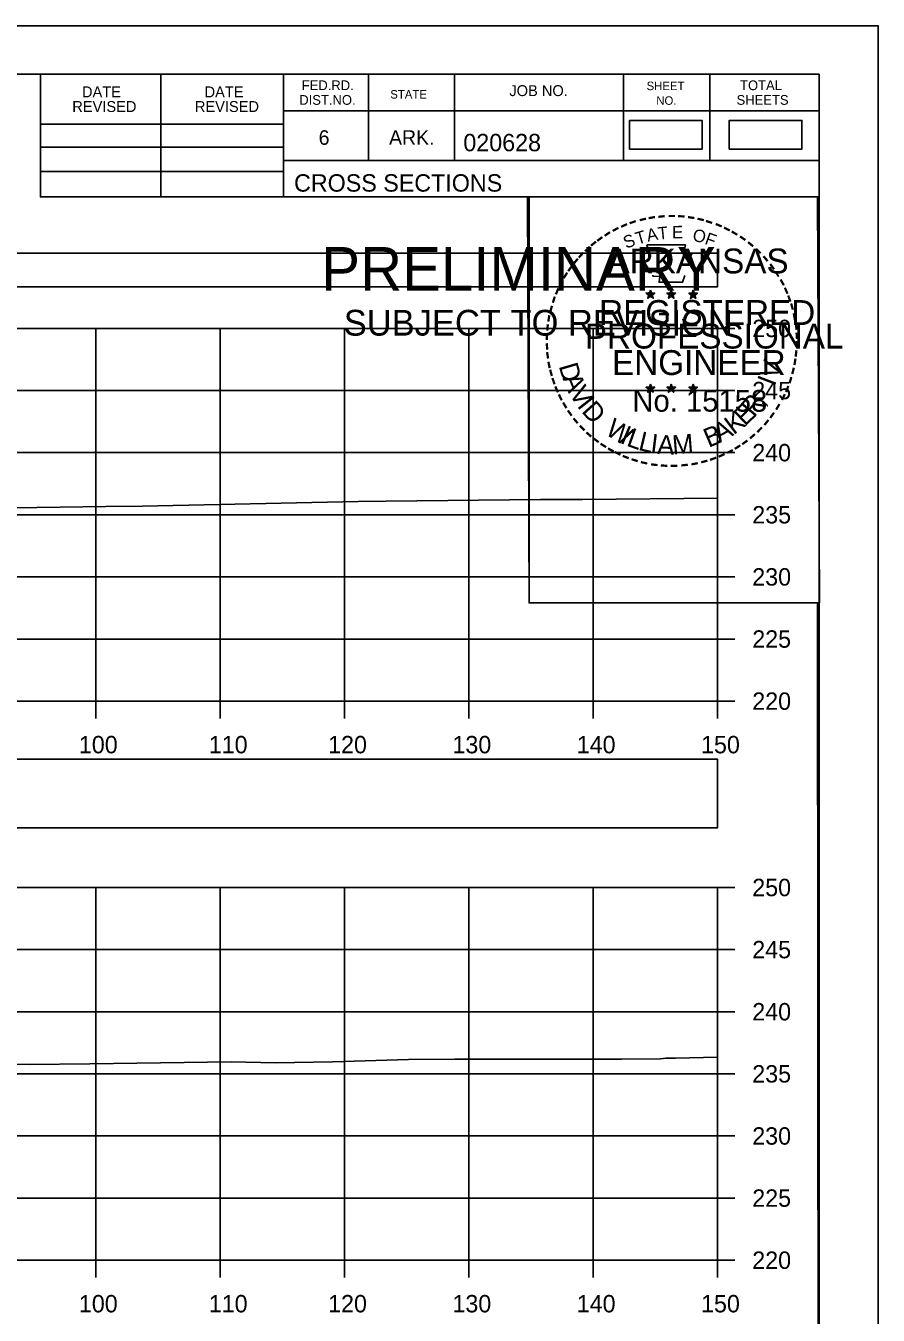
# Model space of a CAD drawing. Extents: x 1369627 to 1374022, y 380035 to 398173.
# Drawn here: x 1372192.9 to 1372261.5, y 391241.9 to 391345.7 of the extents above; entities that cross this region are included whole.
import ezdxf

# ---------------------------------------------------------------- set-up
doc = ezdxf.new("R2010")
doc.units = 0
for name, color, linetype in [('Default', 7, 'Continuous'), ('R_Axis', 7, 'Continuous'), ('R_Axis Annot', 7, 'Continuous'), ('R_Border', 7, 'Continuous'), ('R_Border PE', 7, 'Continuous'), ('R_Border Prem', 7, 'Continuous'), ('R_Exist Surface', 7, 'Continuous'), ('R_Grid', 7, 'Continuous'), ('R_No Plot', 7, 'Continuous')]:
    doc.layers.add(name, color=color, linetype=linetype)

msp = doc.modelspace()

# ---------------------------------------------------------------- linework, layer by layer
at = {"layer": 'Default'}
for points in [[(1372241.46, 391335.76), (1372247.3, 391335.76), (1372247.3, 391338.07), (1372241.46, 391338.07)], [(1372249.48, 391335.76), (1372255.32, 391335.76), (1372255.32, 391338.07), (1372249.48, 391338.07)], [(1371948.53, 391324.67), (1372248.53, 391324.67), (1372248.53, 391327.38), (1371948.53, 391327.38)], [(1371948.53, 391281.13), (1372248.53, 391281.13), (1372248.53, 391286.66), (1371948.53, 391286.66)]]:
    msp.add_lwpolyline(points, close=True, dxfattribs=at)
at = {"layer": 'R_Axis'}
for p, q in [((1372248.53, 391291.33), (1372248.53, 391321.33)), ((1372249.93, 391321.33), (1372248.53, 391321.33)), ((1372249.93, 391316.33), (1372248.53, 391316.33)), ((1372249.93, 391311.33), (1372248.53, 391311.33)), ((1372249.93, 391306.33), (1372248.53, 391306.33)), ((1372249.93, 391301.33), (1372248.53, 391301.33)), ((1372249.93, 391296.33), (1372248.53, 391296.33)), ((1371948.53, 391291.33), (1372248.53, 391291.33)), ((1372198.53, 391289.93), (1372198.53, 391291.33)), ((1372208.53, 391289.93), (1372208.53, 391291.33)), ((1372218.53, 391289.93), (1372218.53, 391291.33)), ((1372228.53, 391289.93), (1372228.53, 391291.33)), ((1372238.53, 391289.93), (1372238.53, 391291.33)), ((1372248.53, 391289.93), (1372248.53, 391291.33)), ((1372249.93, 391291.33), (1372248.53, 391291.33)), ((1372248.53, 391246.33), (1372248.53, 391276.33)), ((1372249.93, 391276.33), (1372248.53, 391276.33)), ((1372249.93, 391271.33), (1372248.53, 391271.33)), ((1372249.93, 391266.33), (1372248.53, 391266.33)), ((1372249.93, 391261.33), (1372248.53, 391261.33)), ((1372249.93, 391256.33), (1372248.53, 391256.33)), ((1372249.93, 391251.33), (1372248.53, 391251.33)), ((1371948.53, 391246.33), (1372248.53, 391246.33)), ((1372198.53, 391244.93), (1372198.53, 391246.33)), ((1372208.53, 391244.93), (1372208.53, 391246.33)), ((1372218.53, 391244.93), (1372218.53, 391246.33)), ((1372228.53, 391244.93), (1372228.53, 391246.33)), ((1372238.53, 391244.93), (1372238.53, 391246.33)), ((1372248.53, 391244.93), (1372248.53, 391246.33)), ((1372249.93, 391246.33), (1372248.53, 391246.33))]:
    msp.add_line(p, q, dxfattribs=at)
at = {"layer": 'R_Border'}
for p, q in [((1371940.53, 391341.79), (1372256.71, 391341.79)), ((1372194.07, 391331.91), (1372194.07, 391341.79)), ((1372203.75, 391331.91), (1372203.75, 391341.79)), ((1372213.61, 391341.79), (1372213.61, 391331.91)), ((1372220.45, 391341.79), (1372220.45, 391334.85)), ((1372227.39, 391341.79), (1372227.39, 391334.85)), ((1372240.97, 391341.79), (1372240.97, 391334.85)), ((1372247.91, 391341.79), (1372247.91, 391334.85)), ((1372256.71, 391136.33), (1372256.71, 391341.79)), ((1372256.71, 391338.85), (1372213.61, 391338.85)), ((1372256.71, 391338.87), (1372256.71, 391338.87)), ((1372194.07, 391337.77), (1372213.61, 391337.77)), ((1372194.07, 391335.91), (1372213.61, 391335.91)), ((1372256.71, 391334.85), (1372213.61, 391334.85)), ((1372216.57, 391334.85), (1372256.71, 391334.85)), ((1372194.07, 391333.97), (1372213.61, 391333.97)), ((1372256.71, 391331.91), (1372194.07, 391331.91))]:
    msp.add_line(p, q, dxfattribs=at)
at = {"layer": 'R_Border PE'}
for p, q in [((1372242.79, 391324.17), (1372243.14, 391324.06)), ((1372242.79, 391324.17), (1372243.05, 391324.13)), ((1372242.79, 391324.17), (1372243.03, 391324.05)), ((1372243.14, 391324.42), (1372243.1, 391324.17)), ((1372243.14, 391324.06), (1372243.14, 391324.42)), ((1372243.14, 391324.42), (1372243.19, 391324.17)), ((1372243.49, 391324.17), (1372243.14, 391324.06)), ((1372243.49, 391324.17), (1372243.2, 391324.12)), ((1372243.49, 391324.17), (1372243.29, 391324.07)), ((1372244.46, 391324.17), (1372244.81, 391324.06)), ((1372244.46, 391324.17), (1372244.72, 391324.13)), ((1372244.46, 391324.17), (1372244.7, 391324.05)), ((1372244.81, 391324.42), (1372244.77, 391324.17)), ((1372244.81, 391324.06), (1372244.81, 391324.42)), ((1372244.81, 391324.42), (1372244.86, 391324.17)), ((1372245.16, 391324.17), (1372244.81, 391324.06)), ((1372245.16, 391324.17), (1372244.87, 391324.12)), ((1372245.16, 391324.17), (1372244.96, 391324.07)), ((1372246.58, 391324.41), (1372246.54, 391324.16)), ((1372246.58, 391324.05), (1372246.58, 391324.41)), ((1372246.58, 391324.41), (1372246.63, 391324.16)), ((1372242.93, 391323.76), (1372243.14, 391324.06)), ((1372242.93, 391323.76), (1372243.05, 391324.01)), ((1372242.93, 391323.76), (1372243.14, 391323.98)), ((1372243.36, 391323.76), (1372243.14, 391324.06)), ((1372243.36, 391323.76), (1372243.14, 391323.98)), ((1372243.36, 391323.76), (1372243.22, 391324.05)), ((1372244.6, 391323.76), (1372244.81, 391324.06)), ((1372244.6, 391323.76), (1372244.72, 391324.01)), ((1372244.6, 391323.76), (1372244.81, 391323.98)), ((1372245.03, 391323.76), (1372244.81, 391324.06)), ((1372245.03, 391323.76), (1372244.81, 391323.98)), ((1372245.03, 391323.76), (1372244.89, 391324.05)), ((1372246.23, 391324.16), (1372246.58, 391324.05)), ((1372246.23, 391324.16), (1372246.48, 391324.11)), ((1372246.23, 391324.16), (1372246.47, 391324.04)), ((1372246.36, 391323.75), (1372246.58, 391324.05)), ((1372246.36, 391323.75), (1372246.49, 391323.99)), ((1372246.36, 391323.75), (1372246.58, 391323.97)), ((1372246.92, 391324.16), (1372246.58, 391324.05)), ((1372246.79, 391323.75), (1372246.58, 391324.05)), ((1372246.79, 391323.75), (1372246.58, 391323.96)), ((1372246.92, 391324.16), (1372246.64, 391324.11)), ((1372246.79, 391323.75), (1372246.65, 391324.04)), ((1372246.92, 391324.16), (1372246.72, 391324.06)), ((1372242.79, 391316.6), (1372243.14, 391316.49)), ((1372242.79, 391316.6), (1372243.04, 391316.55)), ((1372242.79, 391316.6), (1372243.03, 391316.48)), ((1372242.92, 391316.19), (1372243.14, 391316.49)), ((1372242.92, 391316.19), (1372243.05, 391316.43)), ((1372242.92, 391316.19), (1372243.14, 391316.41)), ((1372243.14, 391316.85), (1372243.1, 391316.6)), ((1372243.14, 391316.49), (1372243.14, 391316.85)), ((1372243.14, 391316.85), (1372243.19, 391316.6)), ((1372243.49, 391316.6), (1372243.14, 391316.49)), ((1372243.35, 391316.19), (1372243.14, 391316.49)), ((1372243.35, 391316.19), (1372243.14, 391316.4)), ((1372243.49, 391316.6), (1372243.2, 391316.55)), ((1372243.35, 391316.19), (1372243.22, 391316.48)), ((1372243.49, 391316.6), (1372243.28, 391316.5)), ((1372244.46, 391316.6), (1372244.81, 391316.49)), ((1372244.46, 391316.6), (1372244.71, 391316.55)), ((1372244.46, 391316.6), (1372244.7, 391316.48)), ((1372244.59, 391316.19), (1372244.81, 391316.49)), ((1372244.59, 391316.19), (1372244.72, 391316.43)), ((1372244.59, 391316.19), (1372244.81, 391316.41)), ((1372244.81, 391316.85), (1372244.77, 391316.6)), ((1372244.81, 391316.49), (1372244.81, 391316.85)), ((1372244.81, 391316.85), (1372244.86, 391316.6)), ((1372245.16, 391316.6), (1372244.81, 391316.49)), ((1372245.02, 391316.19), (1372244.81, 391316.49)), ((1372245.02, 391316.19), (1372244.81, 391316.4)), ((1372245.16, 391316.6), (1372244.87, 391316.55)), ((1372245.02, 391316.19), (1372244.88, 391316.48)), ((1372245.16, 391316.6), (1372244.95, 391316.5)), ((1372246.23, 391316.59), (1372246.58, 391316.48)), ((1372246.23, 391316.59), (1372246.48, 391316.54)), ((1372246.23, 391316.59), (1372246.46, 391316.47)), ((1372246.36, 391316.18), (1372246.58, 391316.48)), ((1372246.36, 391316.18), (1372246.49, 391316.42)), ((1372246.36, 391316.18), (1372246.57, 391316.4)), ((1372246.58, 391316.84), (1372246.53, 391316.59)), ((1372246.79, 391316.18), (1372246.57, 391316.39)), ((1372246.58, 391316.48), (1372246.58, 391316.84)), ((1372246.58, 391316.84), (1372246.62, 391316.59)), ((1372246.92, 391316.59), (1372246.58, 391316.48)), ((1372246.79, 391316.18), (1372246.58, 391316.48)), ((1372246.92, 391316.59), (1372246.64, 391316.54)), ((1372246.79, 391316.18), (1372246.65, 391316.47)), ((1372246.92, 391316.59), (1372246.72, 391316.49))]:
    msp.add_line(p, q, dxfattribs=at)
for points in [[(1372242.84, 391328.05), (1372243.1, 391327.22)], [(1372246.35, 391327.13), (1372246.49, 391327.41), (1372245.8, 391327.39), (1372245.95, 391328.05), (1372242.84, 391328.05)], [(1372243.33, 391325.63), (1372243.33, 391325.54), (1372243.89, 391325.52), (1372243.84, 391325.05), (1372245.71, 391325.05), (1372245.91, 391325.58)], [(1372243.14, 391324.42), (1372243.36, 391323.76), (1372242.79, 391324.17), (1372243.49, 391324.17), (1372242.93, 391323.76), (1372243.14, 391324.42)], [(1372244.81, 391324.42), (1372245.03, 391323.76), (1372244.46, 391324.17), (1372245.16, 391324.17), (1372244.6, 391323.76), (1372244.81, 391324.42)], [(1372246.58, 391324.41), (1372246.79, 391323.75), (1372246.23, 391324.16), (1372246.92, 391324.16), (1372246.36, 391323.75), (1372246.58, 391324.41)], [(1372243.14, 391316.85), (1372243.35, 391316.19), (1372242.79, 391316.6), (1372243.49, 391316.6), (1372242.92, 391316.19), (1372243.14, 391316.85)], [(1372244.81, 391316.85), (1372245.02, 391316.19), (1372244.46, 391316.6), (1372245.16, 391316.6), (1372244.59, 391316.19), (1372244.81, 391316.85)], [(1372246.58, 391316.84), (1372246.79, 391316.18), (1372246.23, 391316.59), (1372246.92, 391316.59), (1372246.36, 391316.18), (1372246.58, 391316.84)]]:
    msp.add_lwpolyline(points, dxfattribs=at)
for centre, radius in [((1372243.14, 391324.06), 0.172), ((1372243.14, 391324.06), 0.145), ((1372243.14, 391324.06), 0.116), ((1372244.81, 391324.06), 0.172), ((1372244.81, 391324.06), 0.145), ((1372244.81, 391324.06), 0.116), ((1372246.58, 391324.05), 0.172), ((1372246.58, 391324.05), 0.145), ((1372243.14, 391324.06), 0.0991), ((1372243.14, 391324.06), 0.0747), ((1372243.14, 391324.06), 0.0495), ((1372243.14, 391324.06), 0.0296), ((1372244.81, 391324.06), 0.0991), ((1372244.81, 391324.06), 0.0747), ((1372244.81, 391324.06), 0.0495), ((1372244.81, 391324.06), 0.0296), ((1372246.58, 391324.05), 0.116), ((1372246.58, 391324.05), 0.0991), ((1372246.58, 391324.05), 0.0747), ((1372246.58, 391324.05), 0.0495), ((1372246.58, 391324.05), 0.0296), ((1372243.14, 391316.49), 0.172), ((1372243.14, 391316.49), 0.145), ((1372243.14, 391316.49), 0.116), ((1372243.14, 391316.49), 0.0991), ((1372243.14, 391316.49), 0.0747), ((1372243.14, 391316.49), 0.0495), ((1372243.14, 391316.49), 0.0296), ((1372244.81, 391316.49), 0.172), ((1372244.81, 391316.49), 0.145), ((1372244.81, 391316.49), 0.116), ((1372244.81, 391316.49), 0.0991), ((1372244.81, 391316.49), 0.0747), ((1372244.81, 391316.49), 0.0495), ((1372244.81, 391316.49), 0.0296), ((1372246.57, 391316.48), 0.172), ((1372246.57, 391316.48), 0.145), ((1372246.57, 391316.48), 0.116), ((1372246.57, 391316.48), 0.0991), ((1372246.57, 391316.48), 0.0747), ((1372246.57, 391316.48), 0.0495), ((1372246.57, 391316.48), 0.0296)]:
    msp.add_circle(centre, radius, dxfattribs=at)
at = {"layer": 'R_Exist Surface'}
for points in [[(1372136.75, 391306.68), (1372149.3, 391306.86), (1372154.89, 391306.84), (1372166.32, 391306.89), (1372169.23, 391306.88), (1372183.12, 391306.83), (1372190.03, 391306.87), (1372195.65, 391306.93), (1372199.33, 391307), (1372202.28, 391307.03), (1372219.62, 391307.39), (1372221.85, 391307.42), (1372234.3, 391307.55), (1372237.68, 391307.55), (1372248.53, 391307.66)], [(1372136.79, 391261.87), (1372150.03, 391262.03), (1372154.29, 391261.94), (1372156.3, 391261.99), (1372161.52, 391262.07), (1372171.65, 391262.11), (1372179.45, 391262.07), (1372182.83, 391262.06), (1372186.82, 391262.12), (1372187.03, 391262.12), (1372193.19, 391262.08), (1372198.05, 391262.13), (1372209.4, 391262.29), (1372212.98, 391262.22), (1372217.57, 391262.3), (1372223.69, 391262.48), (1372227.41, 391262.51), (1372240.8, 391262.52), (1372243.94, 391262.55), (1372244.39, 391262.6), (1372245.15, 391262.59), (1372248.53, 391262.67)]]:
    msp.add_lwpolyline(points, dxfattribs=at)
at = {"layer": 'R_Grid'}
for p, q in [((1371948.53, 391321.33), (1372248.53, 391321.33)), ((1372198.53, 391291.33), (1372198.53, 391321.33)), ((1372208.53, 391291.33), (1372208.53, 391321.33)), ((1372218.53, 391291.33), (1372218.53, 391321.33)), ((1372228.53, 391291.33), (1372228.53, 391321.33)), ((1372238.53, 391291.33), (1372238.53, 391321.33)), ((1372248.53, 391291.33), (1372248.53, 391321.33)), ((1371948.53, 391316.33), (1372248.53, 391316.33)), ((1371948.53, 391311.33), (1372248.53, 391311.33)), ((1371948.53, 391306.33), (1372248.53, 391306.33)), ((1371948.53, 391301.33), (1372248.53, 391301.33)), ((1371948.53, 391296.33), (1372248.53, 391296.33)), ((1371948.53, 391291.33), (1372248.53, 391291.33)), ((1371948.53, 391276.33), (1372248.53, 391276.33)), ((1372198.53, 391246.33), (1372198.53, 391276.33)), ((1372208.53, 391246.33), (1372208.53, 391276.33)), ((1372218.53, 391246.33), (1372218.53, 391276.33)), ((1372228.53, 391246.33), (1372228.53, 391276.33)), ((1372238.53, 391246.33), (1372238.53, 391276.33)), ((1372248.53, 391246.33), (1372248.53, 391276.33)), ((1371948.53, 391271.33), (1372248.53, 391271.33)), ((1371948.53, 391266.33), (1372248.53, 391266.33)), ((1371948.53, 391261.33), (1372248.53, 391261.33)), ((1371948.53, 391256.33), (1372248.53, 391256.33)), ((1371948.53, 391251.33), (1372248.53, 391251.33)), ((1371948.53, 391246.33), (1372248.53, 391246.33))]:
    msp.add_line(p, q, dxfattribs=at)
at = {"layer": 'R_No Plot'}
for p, q in [((1371928.13, 391345.69), (1372261.46, 391345.69)), ((1372232.74, 391309.46), (1372232.74, 391309.46))]:
    msp.add_line(p, q, dxfattribs=at)
for points in [[(1371928.12, 391345.69), (1372261.46, 391345.69), (1372261.46, 391132.35), (1371928.12, 391132.35)], [(1372174.45, 391341.79), (1372194.07, 391341.79), (1372194.07, 391331.91), (1372210.18, 391331.91), (1372233.38, 391331.91), (1372233.38, 391299.24), (1372256.59, 391299.24), (1372256.71, 391136.33), (1371940.53, 391136.33), (1371940.53, 391341.79)], [(1372233.24, 391331.91), (1372256.59, 391331.91), (1372256.73, 391299.24), (1372233.38, 391299.24)]]:
    msp.add_lwpolyline(points, close=True, dxfattribs=at)

# ---------------------------------------------------------------- texts
at = {"layer": 'R_Axis Annot'}
for s, p in [('250', (1372251.33, 391320.63)), ('245', (1372251.33, 391315.63)), ('240', (1372251.33, 391310.63)), ('235', (1372251.33, 391305.63)), ('230', (1372251.33, 391300.63)), ('225', (1372251.33, 391295.63)), ('220', (1372251.33, 391290.63)), ('100', (1372197.16, 391287.13)), ('110', (1372207.61, 391287.13)), ('120', (1372217.21, 391287.13)), ('130', (1372227.21, 391287.13)), ('140', (1372237.21, 391287.13)), ('150', (1372247.21, 391287.13)), ('250', (1372251.33, 391275.63)), ('245', (1372251.33, 391270.63)), ('240', (1372251.33, 391265.63)), ('235', (1372251.33, 391260.63)), ('230', (1372251.33, 391255.63)), ('225', (1372251.33, 391250.63)), ('220', (1372251.33, 391245.63)), ('100', (1372197.16, 391242.13)), ('110', (1372207.61, 391242.13)), ('120', (1372217.21, 391242.13)), ('130', (1372227.21, 391242.13)), ('140', (1372237.21, 391242.13)), ('150', (1372247.21, 391242.13))]:
    msp.add_text(s, height=1.4, dxfattribs=at).set_placement(p)
at = {"layer": 'R_Border'}
for s, height, p in [('DATE', 0.879, (1372197.41, 391339.93)), ('DATE', 0.879, (1372207.27, 391339.93)), ('FED.RD.', 0.782, (1372215.09, 391340.51)), ('JOB NO.', 0.879, (1372231.79, 391340.03)), ('SHEET', 0.684, (1372242.83, 391340.51)), ('TOTAL', 0.782, (1372250.35, 391340.51)), ('DIST.NO.', 0.782, (1372214.89, 391339.33)), ('STATE', 0.684, (1372222.21, 391339.83)), ('NO.', 0.684, (1372243.61, 391339.33)), ('SHEETS', 0.782, (1372250.07, 391339.33)), ('REVISED', 0.879, (1372196.63, 391338.75)), ('REVISED', 0.879, (1372206.49, 391338.75)), ('6', 1.17, (1372216.45, 391336.11)), ('ARK.', 1.172, (1372222.11, 391336.11)), ('020628', 1.4, (1372228.09, 391335.59)), ('CROSS SECTIONS', 1.4, (1372214.47, 391332.34))]:
    msp.add_text(s, height=height, rotation=360, dxfattribs=at).set_placement(p)
at = {"layer": 'R_Border PE'}
for s, height, rotation, p in [('-', 1.6, 5.8968, (1372243.74, 391329.69)), ('-', 1.6, 0.1862, (1372244.51, 391329.76)), ('-', 1.6, 357.743, (1372245.24, 391329.75)), ('-', 1.6, 28.7918, (1372240.32, 391328.59)), ('-', 1.6, 24.3072, (1372240.95, 391328.91)), ('-', 1.6, 19.1761, (1372241.58, 391329.18)), ('-', 1.6, 13.6301, (1372242.33, 391329.42)), ('A', 1, 11.2132, (1372242.93, 391328.31)), ('-', 1.6, 10.2193, (1372243.01, 391329.58)), ('T', 1, 6.0228, (1372243.78, 391328.47)), ('E', 1, 0.8323, (1372244.88, 391328.58)), ('-', 1.6, 352.1617, (1372245.98, 391329.69)), ('-', 1.6, 347.2049, (1372246.7, 391329.58)), ('-', 1.6, 342.3362, (1372247.33, 391329.42)), ('-', 1.6, 337.8551, (1372248.07, 391329.2)), ('-', 1.6, 334.1211, (1372248.7, 391328.93)), ('-', 1.6, 38.9507, (1372238.67, 391327.45)), ('-', 1.6, 36.2317, (1372239.14, 391327.82)), ('-', 1.6, 34.0636, (1372239.72, 391328.22)), ('S', 1, 21.594, (1372241.19, 391327.73)), ('T', 1, 16.4036, (1372242.1, 391328.06)), ('O', 1, 350.4515, (1372246.49, 391328.37)), ('F', 1, 340.0707, (1372247.44, 391328.15)), ('-', 1.6, 329.6409, (1372249.28, 391328.65)), ('-', 1.6, 325.8627, (1372249.92, 391328.28)), ('-', 1.6, 320.5297, (1372250.53, 391327.86)), ('-', 1.6, 48.423, (1372237.78, 391326.55)), ('-', 1.6, 42.9622, (1372238.23, 391327.03)), ('ARKANSAS', 2, 360, (1372239.69, 391325.76)), ('-', 1.6, 315.5786, (1372251.13, 391327.37)), ('-', 1.6, 54.2325, (1372236.97, 391325.5)), ('-', 1.6, 50.6142, (1372237.38, 391326.07)), ('-', 1.6, 309.8797, (1372251.7, 391326.82)), ('-', 1.6, 306.6522, (1372252.22, 391326.22)), ('-', 1.6, 62.8713, (1372236.33, 391324.36)), ('-', 1.6, 58.0706, (1372236.64, 391324.97)), ('-', 1.4, 303.6753, (1372252.71, 391325.65)), ('-', 1.6, 299.6684, (1372253.03, 391325.04)), ('-', 1.6, 67.7743, (1372236.07, 391323.75)), ('-', 1.6, 294.6628, (1372253.35, 391324.43)), ('-', 1.6, 75.461, (1372235.66, 391322.4)), ('-', 1.6, 72.3945, (1372235.85, 391323.12)), ('REGISTERED', 2, 360, (1372239.01, 391321.61)), ('-', 1.6, 290.5728, (1372253.61, 391323.85)), ('-', 1.6, 285.1233, (1372253.84, 391323.27)), ('-', 1.6, 81.2013, (1372235.52, 391321.69)), ('-', 1.6, 280.5493, (1372254.04, 391322.53)), ('-', 1.6, 85.1863, (1372235.45, 391321)), ('PROFESSIONAL', 2, 360, (1372237.86, 391319.71)), ('-', 1.6, 276.5962, (1372254.21, 391321.76)), ('-', 1.6, 94.1959, (1372235.46, 391319.57)), ('-', 1.6, 89.0622, (1372235.42, 391320.3)), ('-', 1.6, 274.3301, (1372254.27, 391321.04)), ('-', 1.6, 269.9407, (1372254.3, 391320.41)), ('-', 1.6, 98.9479, (1372235.53, 391318.91)), ('ENGINEER', 2, 360, (1372240.05, 391317.58)), ('-', 1.6, 263.5172, (1372254.28, 391319.74)), ('-', 1.6, 101.7149, (1372235.66, 391318.17)), ('-', 1.6, 105.4578, (1372235.83, 391317.58)), ('D', 1.54, 286.2848, (1372235.75, 391318.31)), ('V', 1.54, 72.6573, (1372253.35, 391317.15)), ('-', 1.6, 255.7626, (1372254.1, 391318.41)), ('-', 1.6, 260.9953, (1372254.21, 391319.09)), ('-', 1.6, 109.0874, (1372236.04, 391316.95)), ('A', 1.54, 292.7835, (1372236.05, 391317.31)), ('V', 1.54, 300.7936, (1372236.56, 391316.13)), ('I', 1.54, 69.0301, (1372253.12, 391316.61)), ('-', 1.6, 252.8681, (1372253.92, 391317.69)), ('-', 1.6, 114.0643, (1372236.3, 391316.35)), ('-', 1.6, 115.7289, (1372236.6, 391315.73)), ('I', 1.54, 308.3502, (1372237.19, 391315.09)), ('No. 15158', 1.757, 360, (1372241.69, 391314.63)), ('R', 1.54, 50.3651, (1372251.47, 391314.12)), ('-', 1.6, 244.6197, (1372253.43, 391316.39)), ('-', 1.6, 247.8887, (1372253.7, 391317.02)), ('-', 1.6, 120.4471, (1372236.96, 391315.15)), ('D', 1.54, 311.9774, (1372237.54, 391314.63)), ('E', 1.54, 44.0175, (1372250.74, 391313.41)), (',', 1.54, 57.4684, (1372252.2, 391315)), ('-', 1.6, 239.0712, (1372253.04, 391315.64)), ('-', 1.6, 125.8934, (1372237.36, 391314.59)), ('-', 1.6, 130.7181, (1372237.82, 391314.03)), ('W', 1.54, 328.0731, (1372239.42, 391312.86)), ('A', 1.54, 28.9042, (1372248.71, 391312.09)), ('K', 1.54, 36.9143, (1372249.83, 391312.72)), ('-', 1.6, 231.2538, (1372252.21, 391314.42)), ('-', 1.6, 233.8452, (1372252.64, 391314.99)), ('-', 1.6, 134.2238, (1372238.34, 391313.49)), ('-', 1.6, 138.9338, (1372238.86, 391313.02)), ('I', 1.54, 336.6877, (1372240.61, 391312.15)), ('L', 1.54, 340.3149, (1372241.14, 391311.91)), ('L', 1.54, 346.6625, (1372242.1, 391311.56)), ('I', 1.54, 353.0101, (1372243.09, 391311.33)), ('M', 1.54, 4.6473, (1372244.95, 391311.18)), ('B', 1.54, 22.8589, (1372247.82, 391311.71)), ('-', 1.6, 221.0851, (1372251.21, 391313.35)), ('-', 1.6, 225.7653, (1372251.73, 391313.86)), ('-', 1.6, 144.6463, (1372239.42, 391312.62)), ('-', 1.6, 148.0898, (1372239.98, 391312.25)), ('-', 1.6, 151.5704, (1372240.56, 391311.92)), ('A', 1.54, 356.6373, (1372243.66, 391311.24)), ('-', 1.6, 212.2491, (1372250.12, 391312.49)), ('-', 1.6, 215.7363, (1372250.66, 391312.87)), ('-', 1.6, 154.6002, (1372241.08, 391311.68)), ('-', 1.6, 158.5612, (1372241.71, 391311.42)), ('-', 1.6, 162.7983, (1372242.39, 391311.21)), ('AAMU', 0.00002, 360, (1372244.74, 391311.18)), ('-', 1.6, 195.4743, (1372247.65, 391311.31)), ('-', 1.6, 199.4643, (1372248.31, 391311.54)), ('-', 1.6, 204.2516, (1372248.94, 391311.82)), ('-', 1.6, 207.3568, (1372249.57, 391312.14)), ('-', 1.6, 167.5555, (1372243.11, 391311.04)), ('-', 1.6, 173.1155, (1372243.88, 391310.93)), ('-', 1.6, 176.5183, (1372244.63, 391310.88)), ('-', 1.6, 181.5918, (1372245.37, 391310.9)), ('-', 1.6, 185.8167, (1372246.18, 391310.98)), ('-', 1.6, 191.2858, (1372246.92, 391311.11))]:
    msp.add_text(s, height=height, rotation=rotation, dxfattribs=at).set_placement(p)
at = {"layer": 'R_Border Prem'}
for s, height, p in [('PRELIMINARY', 3.5, (1372216.66, 391324.38)), ('DWB', 0.01, (1372217.41, 391326.23)), ('SUBJECT TO REVISION', 2.0751, (1372218.47, 391320.75))]:
    msp.add_text(s, height=height, rotation=360, dxfattribs=at).set_placement(p)

doc.saveas('drawing.dxf')
